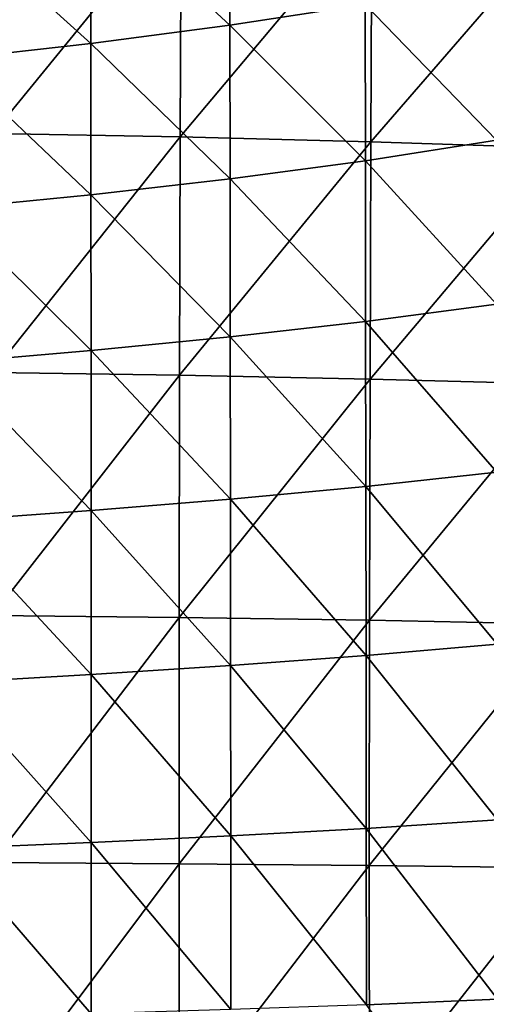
# Model space of a CAD drawing. Header units: metres. Extents: x -24 to 72, y -247 to 22.
# Tile 363 of 573: x 6.24 to 10.62, y -41.52 to -32.27. Entities that reach past the tile are written whole.
import ezdxf

# ---------------------------------------------------------------- set-up
doc = ezdxf.new("R2010")
doc.units = ezdxf.units.M
doc.layers.add('solid_509589_MEDIA_SW0001', color=7, linetype='CONTINUOUS')

msp = doc.modelspace()

# ---------------------------------------------------------------- linework, layer by layer
at = {"layer": 'solid_509589_MEDIA_SW0001'}
for points in [[(8.209235, -30.919704, 273.004456), (8.211217, -32.320145, 273.777252), (6.901496, -31.112909, 272.570007)], [(9.483114, -32.125237, 274.305756), (8.211217, -32.320145, 273.777252), (8.209235, -30.919704, 273.004456)], [(6.901496, -31.112909, 272.570007), (6.903117, -32.491444, 273.33139), (5.561721, -31.283073, 272.219818)], [(7.752992, -31.170153, 304.772186), (5.990261, -31.129869, 304.770538), (5.98299, -33.338253, 305.230682)], [(7.744074, -33.370983, 305.231903), (7.752992, -31.170153, 304.772186), (5.98299, -33.338253, 305.230682)], [(8.211217, -32.320145, 273.777252), (6.903117, -32.491444, 273.33139), (6.901496, -31.112909, 272.570007)], [(9.546756, -31.224274, 304.776733), (7.752992, -31.170153, 304.772186), (7.744074, -33.370983, 305.231903)], [(9.536717, -33.415302, 305.235199), (9.546756, -31.224274, 304.776733), (7.744074, -33.370983, 305.231903)], [(9.536717, -33.415302, 305.235199), (11.373748, -31.297203, 304.783356), (9.546756, -31.224274, 304.776733)], [(6.903117, -32.491444, 273.33139), (5.562922, -32.643463, 272.971039), (5.561721, -31.283073, 272.219818)], [(9.536717, -33.415302, 305.235199), (11.363376, -33.475601, 305.23996), (11.373748, -31.297203, 304.783356)], [(10.714721, -31.901192, 274.914795), (10.716973, -33.400341, 275.633728), (9.483114, -32.125237, 274.305756)], [(9.483114, -32.125237, 274.305756), (9.485314, -33.594791, 275.011902), (8.211217, -32.320145, 273.777252)], [(10.716973, -33.400341, 275.633728), (9.485314, -33.594791, 275.011902), (9.483114, -32.125237, 274.305756)], [(8.211217, -32.320145, 273.777252), (8.213107, -33.764023, 274.471893), (6.903117, -32.491444, 273.33139)], [(9.485314, -33.594791, 275.011902), (8.213107, -33.764023, 274.471893), (8.211217, -32.320145, 273.777252)], [(6.903117, -32.491444, 273.33139), (6.904555, -33.913345, 274.015839), (5.562922, -32.643463, 272.971039)], [(8.213107, -33.764023, 274.471893), (6.904555, -33.913345, 274.015839), (6.903117, -32.491444, 273.33139)], [(6.904555, -33.913345, 274.015839), (5.563887, -34.046917, 273.646332), (5.562922, -32.643463, 272.971039)], [(7.744074, -33.370983, 305.231903), (5.98299, -33.338253, 305.230682), (5.978126, -35.584301, 305.611481)], [(7.737743, -35.609779, 305.612305), (7.744074, -33.370983, 305.231903), (5.978126, -35.584301, 305.611481)], [(9.536717, -33.415302, 305.235199), (7.744074, -33.370983, 305.231903), (7.737743, -35.609779, 305.612305)], [(9.529169, -35.644569, 305.614502), (9.536717, -33.415302, 305.235199), (7.737743, -35.609779, 305.612305)], [(10.716973, -33.400341, 275.633728), (10.719295, -34.940655, 276.26828), (9.485314, -33.594791, 275.011902)], [(9.529169, -35.644569, 305.614502), (11.363376, -33.475601, 305.23996), (9.536717, -33.415302, 305.235199)], [(9.529169, -35.644569, 305.614502), (11.355143, -35.692387, 305.617676), (11.363376, -33.475601, 305.23996)], [(9.485314, -33.594791, 275.011902), (9.487486, -35.105709, 275.635162), (8.213107, -33.764023, 274.471893)], [(10.719295, -34.940655, 276.26828), (9.487486, -35.105709, 275.635162), (9.485314, -33.594791, 275.011902)], [(8.213107, -33.764023, 274.471893), (8.214859, -35.249424, 275.085022), (6.904555, -33.913345, 274.015839)], [(9.487486, -35.105709, 275.635162), (8.214859, -35.249424, 275.085022), (8.213107, -33.764023, 274.471893)], [(6.904555, -33.913345, 274.015839), (6.905762, -35.37677, 274.619904), (5.563887, -34.046917, 273.646332)], [(8.214859, -35.249424, 275.085022), (6.905762, -35.37677, 274.619904), (6.904555, -33.913345, 274.015839)], [(6.905762, -35.37677, 274.619904), (5.564569, -35.491653, 274.242279), (5.563887, -34.046917, 273.646332)], [(10.719295, -34.940655, 276.26828), (10.721655, -36.519981, 276.814972), (9.487486, -35.105709, 275.635162)], [(9.487486, -35.105709, 275.635162), (9.489589, -36.655964, 276.172119), (8.214859, -35.249424, 275.085022)], [(10.721655, -36.519981, 276.814972), (9.489589, -36.655964, 276.172119), (9.487486, -35.105709, 275.635162)], [(8.214859, -35.249424, 275.085022), (8.216425, -36.774433, 275.61319), (6.905762, -35.37677, 274.619904)], [(9.489589, -36.655964, 276.172119), (8.216425, -36.774433, 275.61319), (8.214859, -35.249424, 275.085022)], [(6.905762, -35.37677, 274.619904), (6.906686, -36.879887, 275.140198), (5.564569, -35.491653, 274.242279)], [(8.216425, -36.774433, 275.61319), (6.906686, -36.879887, 275.140198), (6.905762, -35.37677, 274.619904)], [(6.906686, -36.879887, 275.140198), (5.564919, -36.975872, 274.755585), (5.564569, -35.491653, 274.242279)], [(7.737743, -35.609779, 305.612305), (5.978126, -35.584301, 305.611481), (5.9758, -37.867096, 305.911011)], [(7.734143, -37.885651, 305.911499), (7.737743, -35.609779, 305.612305), (5.9758, -37.867096, 305.911011)], [(9.529169, -35.644569, 305.614502), (7.737743, -35.609779, 305.612305), (7.734143, -37.885651, 305.911499)], [(9.524249, -37.911213, 305.912781), (9.529169, -35.644569, 305.614502), (7.734143, -37.885651, 305.911499)], [(9.524249, -37.911213, 305.912781), (11.355143, -35.692387, 305.617676), (9.529169, -35.644569, 305.614502)], [(9.524249, -37.911213, 305.912781), (11.349168, -37.946732, 305.914642), (11.355143, -35.692387, 305.617676)], [(10.721655, -36.519981, 276.814972), (10.724024, -38.136177, 277.270355), (9.489589, -36.655964, 276.172119)], [(9.489589, -36.655964, 276.172119), (9.491583, -38.243542, 276.619324), (8.216425, -36.774433, 275.61319)], [(10.724024, -38.136177, 277.270355), (9.491583, -38.243542, 276.619324), (9.489589, -36.655964, 276.172119)], [(8.216425, -36.774433, 275.61319), (8.217756, -38.337135, 276.052979), (6.906686, -36.879887, 275.140198)], [(9.491583, -38.243542, 276.619324), (8.217756, -38.337135, 276.052979), (8.216425, -36.774433, 275.61319)], [(6.906686, -36.879887, 275.140198), (6.907276, -38.42086, 275.573395), (5.564919, -36.975872, 274.755585)], [(8.217756, -38.337135, 276.052979), (6.907276, -38.42086, 275.573395), (6.906686, -36.879887, 275.140198)], [(6.907276, -38.42086, 275.573395), (5.564887, -38.497791, 275.182922), (5.564919, -36.975872, 274.755585)], [(7.734143, -37.885651, 305.911499), (5.9758, -37.867096, 305.911011), (5.976146, -40.185715, 306.12735)], [(7.733417, -40.197693, 306.127594), (7.734143, -37.885651, 305.911499), (5.976146, -40.185715, 306.12735)], [(9.524249, -37.911213, 305.912781), (7.734143, -37.885651, 305.911499), (7.733417, -40.197693, 306.127594)], [(9.522095, -40.214363, 306.128174), (9.524249, -37.911213, 305.912781), (7.733417, -40.197693, 306.127594)], [(9.522095, -40.214363, 306.128174), (11.349168, -37.946732, 305.914642), (9.524249, -37.911213, 305.912781)], [(9.522095, -40.214363, 306.128174), (11.34557, -40.237793, 306.129028), (11.349168, -37.946732, 305.914642)], [(10.724024, -38.136177, 277.270355), (10.726366, -39.787086, 277.63089), (9.491583, -38.243542, 276.619324)], [(9.491583, -38.243542, 276.619324), (9.493421, -39.866421, 276.973267), (8.217756, -38.337135, 276.052979)], [(10.726366, -39.787086, 277.63089), (9.493421, -39.866421, 276.973267), (9.491583, -38.243542, 276.619324)], [(8.217756, -38.337135, 276.052979), (8.218799, -39.935623, 276.40094), (6.907276, -38.42086, 275.573395)], [(9.493421, -39.866421, 276.973267), (8.218799, -39.935623, 276.40094), (8.217756, -38.337135, 276.052979)], [(6.907276, -38.42086, 275.573395), (6.907474, -39.99786, 275.916077), (5.564887, -38.497791, 275.182922)], [(8.218799, -39.935623, 276.40094), (6.907474, -39.99786, 275.916077), (6.907276, -38.42086, 275.573395)], [(6.907474, -39.99786, 275.916077), (5.564417, -40.055622, 275.520935), (5.564887, -38.497791, 275.182922)], [(9.493421, -39.866421, 276.973267), (9.495057, -41.522583, 277.23056), (8.218799, -39.935623, 276.40094)], [(10.726366, -39.787086, 277.63089), (10.728646, -41.470573, 277.893158), (9.493421, -39.866421, 276.973267)], [(10.728646, -41.470573, 277.893158), (9.495057, -41.522583, 277.23056), (9.493421, -39.866421, 276.973267)], [(8.218799, -39.935623, 276.40094), (8.219498, -41.567986, 276.653687), (6.907474, -39.99786, 275.916077)], [(9.495057, -41.522583, 277.23056), (8.219498, -41.567986, 276.653687), (8.218799, -39.935623, 276.40094)], [(6.907474, -39.99786, 275.916077), (6.907223, -41.609051, 276.164856), (5.564417, -40.055622, 275.520935)], [(8.219498, -41.567986, 276.653687), (6.907223, -41.609051, 276.164856), (6.907474, -39.99786, 275.916077)], [(6.907223, -41.609051, 276.164856), (5.563457, -41.647575, 275.766327), (5.564417, -40.055622, 275.520935)], [(7.733417, -40.197693, 306.127594), (5.976146, -40.185715, 306.12735), (5.979296, -42.539234, 306.258575)], [(7.735707, -42.545017, 306.258636), (7.733417, -40.197693, 306.127594), (5.979296, -42.539234, 306.258575)], [(9.522095, -40.214363, 306.128174), (7.733417, -40.197693, 306.127594), (7.735707, -42.545017, 306.258636)], [(9.522845, -42.553158, 306.258789), (9.522095, -40.214363, 306.128174), (7.735707, -42.545017, 306.258636)], [(9.522845, -42.553158, 306.258789), (11.34557, -40.237793, 306.129028), (9.522095, -40.214363, 306.128174)], [(9.522845, -42.553158, 306.258789), (11.344468, -42.564739, 306.259003), (11.34557, -40.237793, 306.129028)], [(10.728646, -41.470573, 277.893158), (10.730826, -43.18449, 278.05365), (9.495057, -41.522583, 277.23056)]]:
    msp.add_3dface(points, dxfattribs=at)

doc.saveas('drawing.dxf')
